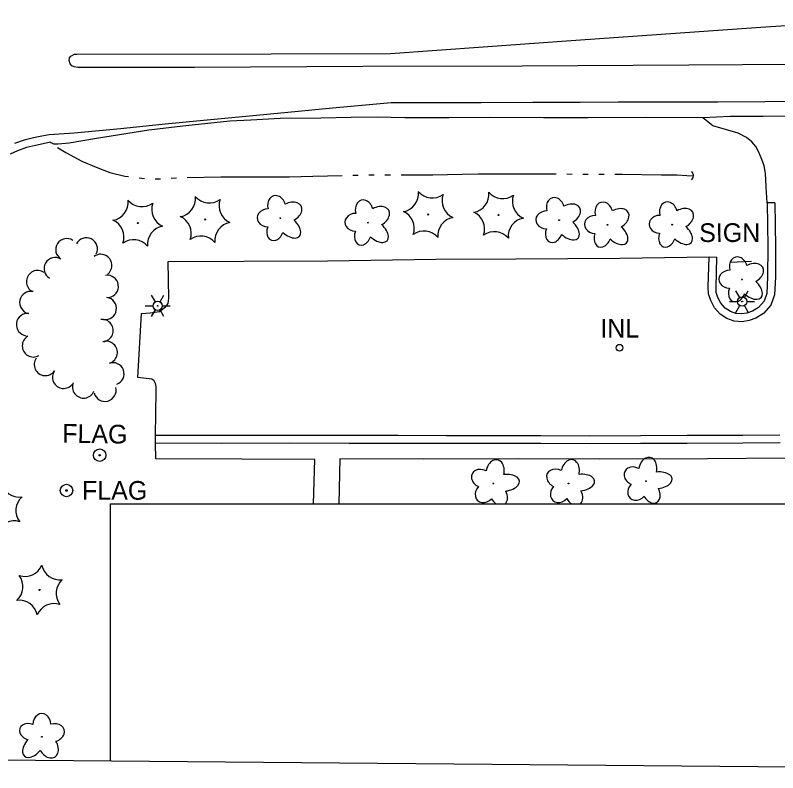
# Model space of a CAD drawing. Extents: x 589250 to 1188077, y 162953 to 363065.
# Drawn here: x 593281.1 to 593526.1, y 183741.1 to 183984.3 of the extents above; entities that cross this region are included whole.
import ezdxf

# ---------------------------------------------------------------- set-up
doc = ezdxf.new("R2010")
doc.units = 0
for name, color, linetype in [('E_BLD', 7, 'Continuous'), ('E_DRN', 7, 'Continuous'), ('E_DRN_Text', 7, 'Continuous'), ('E_DWY', 7, 'Continuous'), ('E_LAND_TreeLine_P', 7, 'Continuous'), ('E_LAND_Vegetation', 7, 'Continuous'), ('E_LTG', 7, 'Continuous'), ('E_MAP_Limits', 7, 'Continuous'), ('E_MISCPROP', 7, 'Continuous'), ('E_MISCPROP_Text', 7, 'Continuous'), ('E_PATH_Sidewalk', 7, 'Continuous'), ('E_RDWY', 7, 'Continuous'), ('E_RDWY_C_and_G', 7, 'Continuous'), ('E_RDWY_Gravel', 7, 'Continuous'), ('E_SGN', 7, 'Continuous'), ('E_SGN_Text', 7, 'Continuous'), ('E_WTR_FlowLine', 7, 'Continuous')]:
    doc.layers.add(name, color=color, linetype=linetype)

msp = doc.modelspace()

# ---------------------------------------------------------------- linework, layer by layer
at = {"layer": 'E_BLD'}
for p, q in [((593311.69, 183827.47), (593762.9, 183827.49)), ((593311.69, 183744.82), (593311.69, 183827.47))]:
    msp.add_line(p, q, dxfattribs=at)
at = {"layer": 'E_DRN'}
msp.add_circle((593475.22, 183877.56), 1.1, dxfattribs=at)
msp.add_arc((593497.36, 183932.81), 1.63, 305.6691, 51.9293, dxfattribs=at)
at = {"layer": 'E_DWY'}
for p, q in [((593505.23, 183948.82), (593501.95, 183951.36)), ((593513.36, 183946.43), (593505.23, 183948.82)), ((593516.07, 183945.14), (593513.36, 183946.43)), ((593517.74, 183943.67), (593516.07, 183945.14)), ((593519.02, 183942.19), (593517.74, 183943.67)), ((593519.91, 183940.59), (593519.02, 183942.19)), ((593521, 183937.98), (593519.91, 183940.59)), ((593521.74, 183936.04), (593521, 183937.98)), ((593522.16, 183933.64), (593521.74, 183936.04)), ((593522.38, 183929.25), (593522.16, 183933.64)), ((593522.64, 183924.09), (593522.38, 183929.25)), ((593525.14, 183924.12), (593522.64, 183924.09)), ((593522.64, 183924.09), (593522.84, 183909.95)), ((593525.14, 183924.12), (593525.34, 183909.97)), ((593522.84, 183909.95), (593522.8, 183900.34)), ((593525.34, 183909.97), (593525.3, 183900.28)), ((593381.39, 183905.45), (593416.17, 183905.97)), ((593416.17, 183905.97), (593441.95, 183906.12)), ((593441.95, 183906.12), (593475.38, 183906.37)), ((593475.38, 183906.37), (593504, 183906.77)), ((593503.73, 183896.99), (593504, 183906.77)), ((593504, 183906.77), (593506.5, 183906.7)), ((593506.23, 183897.03), (593506.5, 183906.7)), ((593330.21, 183905.3), (593354.56, 183905.37)), ((593330.4, 183893.46), (593330.21, 183905.3)), ((593354.56, 183905.37), (593381.39, 183905.45)), ((593522.8, 183900.34), (593522.57, 183895.05)), ((593525.3, 183900.28), (593525.05, 183894.55)), ((593503.85, 183894.87), (593503.73, 183896.99)), ((593506.32, 183895.33), (593506.23, 183897.03)), ((593504.51, 183892.77), (593503.85, 183894.87)), ((593506.83, 183893.72), (593506.32, 183895.33)), ((593507.8, 183891.84), (593506.83, 183893.72)), ((593522.57, 183895.05), (593521.66, 183892.55)), ((593525.05, 183894.55), (593523.85, 183891.26)), ((593329.41, 183890.68), (593330.24, 183891.79)), ((593330.24, 183891.79), (593330.4, 183893.46)), ((593505.73, 183890.41), (593504.51, 183892.77)), ((593509.16, 183890.31), (593507.8, 183891.84)), ((593521.66, 183892.55), (593519.89, 183890.52)), ((593523.85, 183891.26), (593521.51, 183888.57)), ((593324.48, 183888.76), (593327.4, 183889.27)), ((593327.4, 183889.27), (593329.41, 183890.68)), ((593507.52, 183888.4), (593505.73, 183890.41)), ((593510.86, 183889.19), (593509.16, 183890.31)), ((593512.56, 183888.59), (593510.86, 183889.19)), ((593517.9, 183889.37), (593516.17, 183888.71)), ((593519.89, 183890.52), (593517.9, 183889.37)), ((593320.48, 183868.04), (593321.68, 183888.6)), ((593321.68, 183888.6), (593324.48, 183888.76)), ((593509.74, 183886.94), (593507.52, 183888.4)), ((593512.03, 183886.13), (593509.74, 183886.94)), ((593514.52, 183888.43), (593512.56, 183888.59)), ((593516.17, 183888.71), (593514.52, 183888.43)), ((593518.98, 183887.11), (593516.83, 183886.28)), ((593521.51, 183888.57), (593518.98, 183887.11)), ((593514.62, 183885.91), (593512.03, 183886.13)), ((593516.83, 183886.28), (593514.62, 183885.91)), ((593325.02, 183867.46), (593320.48, 183868.04)), ((593325.67, 183866.91), (593325.02, 183867.46)), ((593326.13, 183866.15), (593325.67, 183866.91)), ((593326.38, 183864.99), (593326.13, 183866.15)), ((593326.36, 183863.54), (593326.38, 183864.99)), ((593326.19, 183849.39), (593326.36, 183863.54)), ((593326.18, 183846.89), (593326.19, 183849.39)), ((593347.23, 183849.35), (593326.19, 183849.39)), ((593369.12, 183849.39), (593347.23, 183849.35)), ((593388.39, 183849.38), (593369.12, 183849.39)), ((593403.99, 183849.37), (593388.39, 183849.38)), ((593419.65, 183849.33), (593403.99, 183849.37)), ((593434.27, 183849.34), (593419.65, 183849.33)), ((593449.93, 183849.3), (593434.27, 183849.34)), ((593465.52, 183849.23), (593449.93, 183849.3)), ((593481.99, 183849.32), (593465.52, 183849.23)), ((593496.95, 183849.36), (593481.99, 183849.32)), ((593514.84, 183849.43), (593496.95, 183849.36)), ((593526.78, 183849.54), (593514.84, 183849.43)), ((593347.23, 183846.85), (593326.18, 183846.89)), ((593369.12, 183846.89), (593347.23, 183846.85)), ((593388.39, 183846.88), (593369.12, 183846.89)), ((593403.99, 183846.87), (593388.39, 183846.88)), ((593419.64, 183846.83), (593403.99, 183846.87)), ((593434.27, 183846.84), (593419.64, 183846.83)), ((593449.92, 183846.8), (593434.27, 183846.84)), ((593465.52, 183846.73), (593449.92, 183846.8)), ((593482, 183846.82), (593465.52, 183846.73)), ((593496.96, 183846.86), (593482, 183846.82)), ((593514.86, 183846.93), (593496.96, 183846.86)), ((593526.8, 183847.04), (593514.86, 183846.93))]:
    msp.add_line(p, q, dxfattribs=at)
at = {"layer": 'E_LAND_TreeLine_P'}
for centre, start, end in [((593297.68, 183909.06), 57.0931, 237.0931), ((593303.92, 183909.31), 333.4308, 153.4308), ((593293.92, 183902.96), 59.343, 239.343), ((593308.57, 183904.02), 306.3708, 126.3708), ((593288.25, 183898.8), 54.4977, 234.4977), ((593310.66, 183897.27), 278.6061, 98.6061), ((593286.06, 183892.09), 77.8247, 257.8247), ((593310.01, 183890.18), 261.3734, 81.3734), ((593285.02, 183885), 82.3066, 262.3066), ((593308.99, 183883.09), 277.1855, 97.1855), ((593286.92, 183878.18), 120.1041, 300.1041), ((593310.34, 183876.08), 288.7245, 108.7245), ((593290.76, 183872.2), 144.8661, 324.8661), ((593312.47, 183869.21), 290.1869, 110.1869), ((593296.62, 183868.08), 144.8661, 324.8661), ((593303.05, 183864.99), 157.6347, 337.6347), ((593309.92, 183863.94), 194.3143, 14.3143)]:
    msp.add_arc(centre, 3.58, start, end, dxfattribs=at)
at = {"layer": 'E_LAND_Vegetation'}
for centre, radius in [((593342.09, 183918.76), 0.167), ((593366.26, 183919.17), 0.128), ((593413.75, 183920.36), 0.167), ((593436.36, 183920.16), 0.167), ((593455.8, 183918.54), 0.128), ((593320.45, 183917.59), 0.167), ((593394.41, 183917.74), 0.128), ((593471.39, 183917.06), 0.128), ((593492.15, 183917.1), 0.128), ((593514.58, 183899.47), 0.128), ((593434.69, 183833.97), 0.128), ((593458.85, 183834.01), 0.128), ((593483.73, 183834.75), 0.128), ((593288.91, 183799.8), 0.167), ((593289.65, 183752.67), 0.128)]:
    msp.add_circle(centre, radius, dxfattribs=at)
for centre, radius, start, end in [((593333.1, 183925.47), 5.9, 280.2764, 6.0413), ((593343.43, 183929.95), 5.9, 220.281, 306.046), ((593404.76, 183927.07), 5.9, 280.2764, 6.0413), ((593415.09, 183931.56), 5.9, 220.281, 306.046), ((593424.12, 183924.8), 5.9, 160.2811, 246.046), ((593427.37, 183926.87), 5.9, 280.2764, 6.0413), ((593437.7, 183931.35), 5.9, 220.281, 306.046), ((593446.72, 183924.59), 5.9, 160.2811, 246.046), ((593311.47, 183924.3), 5.9, 280.2764, 6.0413), ((593321.79, 183928.78), 5.9, 220.281, 306.046), ((593330.82, 183922.02), 5.9, 160.2811, 246.046), ((593352.45, 183923.19), 5.9, 160.2811, 246.046), ((593403.38, 183915.93), 5.9, 340.281, 66.046), ((593425.99, 183915.72), 5.9, 340.281, 66.046), ((593310.09, 183913.15), 5.9, 340.281, 66.046), ((593331.72, 183914.32), 5.9, 340.281, 66.046), ((593422.78, 183913.6), 5.91, 100.3208, 185.9969), ((593445.39, 183913.39), 5.91, 100.3208, 185.9969), ((593329.48, 183910.82), 5.91, 100.3208, 185.9969), ((593351.12, 183911.99), 5.91, 100.3208, 185.9969), ((593340.75, 183907.56), 5.9, 40.2811, 126.046), ((593412.41, 183909.17), 5.9, 40.2811, 126.046), ((593435.02, 183908.96), 5.9, 40.2811, 126.046), ((593319.11, 183906.39), 5.9, 40.2811, 126.046), ((593282.45, 183835.51), 5.9, 191.7205, 277.4854), ((593287.19, 183825.3), 5.9, 131.7251, 217.4901), ((593280.66, 183816.11), 5.9, 71.7252, 157.4901), ((593284.22, 183810.05), 5.9, 251.7251, 337.4901), ((593295.39, 183808.95), 5.9, 191.7205, 277.4854), ((593277.68, 183800.86), 5.9, 311.7252, 37.4901), ((593300.14, 183798.74), 5.9, 131.7251, 217.4901), ((593282.37, 183790.6), 5.91, 11.7649, 97.441), ((593293.6, 183789.55), 5.9, 71.7252, 157.4901)]:
    msp.add_arc(centre, radius, start, end, dxfattribs=at)
for centre, major_axis, ratio, start_param, end_param in [((593365.07, 183922.89), (0.96, -3.49), 0.782863, 1.570796, 4.712389), ((593454.61, 183922.26), (0.96, -3.49), 0.782863, 1.570796, 4.712389), ((593369.22, 183921.08), (-3.69, -2.05), 0.691916, 1.570796, 4.712389), ((593393.22, 183921.46), (0.96, -3.49), 0.782863, 1.570796, 4.712389), ((593397.37, 183919.66), (-3.69, -2.05), 0.691916, 1.570796, 4.712389), ((593458.76, 183920.46), (-3.69, -2.05), 0.691916, 1.570796, 4.712389), ((593470.21, 183920.78), (0.96, -3.49), 0.782863, 1.570796, 4.712389), ((593490.96, 183920.82), (0.96, -3.49), 0.782863, 1.570796, 4.712389), ((593362.27, 183919.27), (3.45, -0.08), 0.832022, 1.570796, 4.712389), ((593390.43, 183917.84), (3.45, -0.08), 0.832022, 1.570796, 4.712389), ((593451.81, 183918.64), (3.45, -0.08), 0.832022, 1.570796, 4.712389), ((593474.36, 183918.98), (-3.69, -2.05), 0.691916, 1.570796, 4.712389), ((593495.11, 183919.02), (-3.69, -2.05), 0.691916, 1.570796, 4.712389), ((593368.87, 183916.57), (-3.51, 3.2), 0.560249, 1.570796, 4.712389), ((593467.41, 183917.16), (3.45, -0.08), 0.832022, 1.570796, 4.712389), ((593488.17, 183917.2), (3.45, -0.08), 0.832022, 1.570796, 4.712389), ((593364.64, 183915.49), (1.26, 3.4), 0.716896, 1.570796, 4.712389), ((593397.02, 183915.15), (-3.51, 3.2), 0.560249, 1.570796, 4.712389), ((593454.18, 183914.87), (1.26, 3.4), 0.716896, 1.570796, 4.712389), ((593458.41, 183915.95), (-3.51, 3.2), 0.560249, 1.570796, 4.712389), ((593474, 183914.47), (-3.51, 3.2), 0.560249, 1.570796, 4.712389), ((593494.76, 183914.51), (-3.51, 3.2), 0.560249, 1.570796, 4.712389), ((593392.8, 183914.07), (1.26, 3.4), 0.716896, 1.570796, 4.712389), ((593469.78, 183913.39), (1.26, 3.4), 0.716896, 1.570796, 4.712389), ((593490.54, 183913.43), (1.26, 3.4), 0.716896, 1.570796, 4.712389), ((593513.4, 183903.19), (0.96, -3.49), 0.782863, 1.570796, 4.712389), ((593517.55, 183901.39), (-3.69, -2.05), 0.691916, 1.570796, 4.712389), ((593510.6, 183899.57), (3.45, -0.08), 0.832022, 1.570796, 4.712389), ((593517.19, 183896.88), (-3.51, 3.2), 0.560249, 1.570796, 4.712389), ((593512.97, 183895.8), (1.26, 3.4), 0.716896, 1.570796, 4.712389), ((593484.24, 183838.24), (-0.88, -4.13), 0.691916, 1.570796, 4.712389), ((593435.2, 183837.47), (-0.88, -4.13), 0.691916, 1.570796, 4.712389), ((593459.36, 183837.51), (-0.88, -4.13), 0.691916, 1.570796, 4.712389), ((593431.11, 183835.54), (3.25, -1.58), 0.782863, 1.570796, 4.712389), ((593455.27, 183835.57), (3.25, -1.58), 0.782863, 1.570796, 4.712389), ((593480.14, 183836.31), (3.25, -1.58), 0.782863, 1.570796, 4.712389), ((593487.4, 183835), (-4.72, -0.53), 0.560249, 1.570796, 4.712389), ((593438.36, 183834.23), (-4.72, -0.53), 0.560249, 1.570796, 4.712389), ((593462.52, 183834.27), (-4.72, -0.53), 0.560249, 1.570796, 4.712389), ((593431.99, 183831.05), (2.34, 2.54), 0.832022, 1.570796, 4.712389), ((593456.15, 183831.08), (2.34, 2.54), 0.832022, 1.570796, 4.712389), ((593481.03, 183831.82), (2.34, 2.54), 0.832022, 1.570796, 4.712389), ((593436.39, 183830.34), (-1.73, 3.19), 0.716896, 3.347395, 4.712389), ((593460.55, 183830.38), (-1.73, 3.19), 0.716896, 3.327968, 4.712389), ((593485.43, 183831.11), (-1.73, 3.19), 0.716896, 1.570796, 4.712389), ((593436.39, 183830.34), (-1.73, 3.19), 0.716896, 1.570796, 2.193635), ((593460.55, 183830.38), (-1.73, 3.19), 0.716896, 1.570796, 2.213062), ((593289.66, 183756.66), (0.01, -3.45), 0.832022, 1.570796, 4.712389), ((593285.94, 183754.19), (3.43, -1.17), 0.716896, 1.570796, 4.712389), ((593293.35, 183753.95), (-3.46, -1.04), 0.782863, 1.570796, 4.712389), ((593287.13, 183750), (3.11, 3.59), 0.560249, 1.570796, 4.712389), ((593291.65, 183749.76), (-2.15, 3.64), 0.691916, 1.570796, 4.712389)]:
    msp.add_ellipse(centre, major_axis=major_axis, ratio=ratio, start_param=start_param, end_param=end_param, dxfattribs=at)
at = {"layer": 'E_LTG'}
for p, q in [((593326.1, 183892.34), (593324.85, 183894.5)), ((593327.6, 183892.34), (593328.85, 183894.51)), ((593513.85, 183893.71), (593512.6, 183895.87)), ((593515.35, 183893.71), (593516.6, 183895.88)), ((593510.6, 183892.41), (593513.1, 183892.41)), ((593516.1, 183892.41), (593518.6, 183892.42)), ((593322.85, 183891.04), (593325.35, 183891.04)), ((593324.85, 183887.57), (593326.1, 183889.74)), ((593328.85, 183887.58), (593327.6, 183889.74)), ((593328.35, 183891.04), (593330.85, 183891.05)), ((593512.6, 183888.94), (593513.85, 183891.11)), ((593516.6, 183888.95), (593515.35, 183891.11))]:
    msp.add_line(p, q, dxfattribs=at)
for centre, radius in [((593514.6, 183892.41), 1.5), ((593326.85, 183891.04), 1.5), ((593514.6, 183892.41), 0.125), ((593326.85, 183891.04), 0.125)]:
    msp.add_circle(centre, radius, dxfattribs=at)
at = {"layer": 'E_MAP_Limits'}
msp.add_line((593743.36, 183741.11), (593143.45, 183746.27), dxfattribs=at)
at = {"layer": 'E_MISCPROP'}
for centre, radius in [((593308.23, 183843.07), 2), ((593308.23, 183843.07), 0.25), ((593297.56, 183831.75), 2), ((593297.56, 183831.75), 0.25)]:
    msp.add_circle(centre, radius, dxfattribs=at)
at = {"layer": 'E_PATH_Sidewalk'}
for p, q in [((593326.21, 183841.95), (593326.18, 183846.89)), ((593353.91, 183841.85), (593326.21, 183841.95)), ((593377.3, 183841.68), (593353.91, 183841.85)), ((593376.96, 183827.47), (593377.3, 183841.68)), ((593385.38, 183841.91), (593385.06, 183827.47)), ((593412.31, 183841.79), (593385.38, 183841.91)), ((593442.87, 183841.9), (593412.31, 183841.79)), ((593468.93, 183841.85), (593442.87, 183841.9)), ((593503.49, 183841.92), (593468.93, 183841.85)), ((593528.4, 183842.1), (593503.49, 183841.92))]:
    msp.add_line(p, q, dxfattribs=at)
at = {"layer": 'E_RDWY'}
for p, q in [((593520.65, 183980.47), (593575.01, 183984.34)), ((593461.19, 183976.3), (593520.65, 183980.47)), ((593401.6, 183972.04), (593461.19, 183976.3)), ((593298.42, 183969.78), (593298.56, 183970.72)), ((593298.73, 183968.78), (593298.42, 183969.78)), ((593298.56, 183970.72), (593298.97, 183971.17)), ((593298.97, 183971.17), (593300.1, 183971.8)), ((593300.1, 183971.8), (593300.87, 183971.8)), ((593300.87, 183971.8), (593363.29, 183971.98)), ((593363.29, 183971.98), (593401.6, 183972.04)), ((593299.23, 183968.15), (593298.73, 183968.78)), ((593300.04, 183967.74), (593299.23, 183968.15)), ((593301.17, 183967.6), (593300.04, 183967.74)), ((593338.72, 183967.57), (593301.17, 183967.6)), ((593392.78, 183967.93), (593338.72, 183967.57)), ((593443.92, 183968.02), (593392.78, 183967.93)), ((593497.54, 183968.29), (593443.92, 183968.02)), ((593540.41, 183968.56), (593497.54, 183968.29)), ((593401.82, 183956.23), (593383.04, 183954.47)), ((593410, 183956.22), (593401.82, 183956.23)), ((593430.78, 183956.2), (593410, 183956.22)), ((593447.42, 183956.36), (593430.78, 183956.2)), ((593462.53, 183956.3), (593447.42, 183956.36)), ((593474.78, 183956.38), (593462.53, 183956.3)), ((593491.26, 183956.43), (593474.78, 183956.38)), ((593506.76, 183956.47), (593491.26, 183956.43)), ((593521.95, 183956.59), (593506.76, 183956.47)), ((593537.66, 183956.6), (593521.95, 183956.59)), ((593365.34, 183952.82), (593345.01, 183950.9)), ((593383.04, 183954.47), (593365.34, 183952.82)), ((593345.01, 183950.9), (593330.28, 183949.44)), ((593314.85, 183947.91), (593299.99, 183946.48)), ((593330.28, 183949.44), (593314.85, 183947.91)), ((593299.99, 183946.48), (593291.95, 183945.99))]:
    msp.add_line(p, q, dxfattribs=at)
at = {"layer": 'E_RDWY_C_and_G'}
for p, q in [((593289.61, 183945.53), (593287, 183944.99)), ((593291.95, 183945.99), (593289.61, 183945.53)), ((593283.98, 183944.26), (593280.88, 183943.12)), ((593287, 183944.99), (593283.98, 183944.26)), ((593290.11, 183943.08), (593287.55, 183942.55)), ((593292.43, 183943.54), (593290.11, 183943.08)), ((593281.82, 183940.8), (593279.42, 183939.75)), ((593284.71, 183941.87), (593281.82, 183940.8)), ((593287.55, 183942.55), (593284.71, 183941.87))]:
    msp.add_line(p, q, dxfattribs=at)
at = {"layer": 'E_RDWY_Gravel'}
for p, q in [((593350.07, 183950.28), (593335.86, 183948.85)), ((593356.75, 183950.64), (593350.07, 183950.28)), ((593366.25, 183951.19), (593356.75, 183950.64)), ((593379.22, 183951.32), (593366.25, 183951.19)), ((593389.02, 183951.53), (593379.22, 183951.32)), ((593397.48, 183951.57), (593389.02, 183951.53)), ((593406.3, 183951.41), (593397.48, 183951.57)), ((593420.53, 183951.37), (593406.3, 183951.41)), ((593433.71, 183951.49), (593420.53, 183951.37)), ((593450.81, 183951.42), (593433.71, 183951.49)), ((593465, 183951.44), (593450.81, 183951.42)), ((593483.46, 183951.49), (593465, 183951.44)), ((593501.95, 183951.36), (593483.46, 183951.49)), ((593510.77, 183951.81), (593501.95, 183951.36)), ((593521.43, 183951.81), (593510.77, 183951.81)), ((593532.52, 183951.95), (593521.43, 183951.81)), ((593335.86, 183948.85), (593323.96, 183947.4)), ((593323.96, 183947.4), (593307.21, 183944.79)), ((593293.51, 183942.92), (593292.41, 183943.53)), ((593294.93, 183942.91), (593293.51, 183942.92)), ((593298.39, 183943.28), (593294.93, 183942.91)), ((593307.21, 183944.79), (593298.39, 183943.28))]:
    msp.add_line(p, q, dxfattribs=at)
at = {"layer": 'E_SGN'}
msp.add_line((593517.66, 183905.28), (593510.71, 183904.92), dxfattribs=at)
at = {"layer": 'E_WTR_FlowLine'}
for p, q in [((593294.61, 183941.91), (593297.36, 183940.22)), ((593297.36, 183940.22), (593302.43, 183937.54)), ((593302.43, 183937.54), (593307.04, 183935.56)), ((593307.04, 183935.56), (593311.49, 183933.87)), ((593311.49, 183933.87), (593316.29, 183932.71)), ((593389.58, 183932.96), (593391.29, 183933)), ((593394.73, 183933.09), (593395.1, 183933.09)), ((593395.1, 183933.09), (593396.45, 183933.1)), ((593399.88, 183933.12), (593401.6, 183933.12)), ((593405.04, 183933.14), (593406.96, 183933.15)), ((593406.96, 183933.15), (593415.22, 183933.06)), ((593415.22, 183933.06), (593424.66, 183933.33)), ((593424.66, 183933.33), (593429.94, 183933.4)), ((593429.94, 183933.4), (593434.97, 183933.47)), ((593434.97, 183933.47), (593444.62, 183933.42)), ((593444.62, 183933.42), (593454.85, 183933.38)), ((593458.29, 183933.37), (593460, 183933.36)), ((593463.44, 183933.34), (593465.16, 183933.34)), ((593468.59, 183933.32), (593470.31, 183933.32)), ((593473.75, 183933.32), (593476.21, 183933.31)), ((593476.21, 183933.31), (593488.69, 183933.13)), ((593488.69, 183933.13), (593493.75, 183933.11)), ((593493.75, 183933.11), (593496.89, 183932.92)), ((593496.89, 183932.92), (593498.99, 183932.81)), ((593316.29, 183932.71), (593317.49, 183932.57)), ((593320.91, 183932.16), (593322.61, 183931.96)), ((593326.04, 183931.84), (593327.66, 183931.79)), ((593327.66, 183931.79), (593327.76, 183931.79)), ((593331.19, 183932), (593332.9, 183932.1)), ((593336.33, 183932.29), (593347.1, 183932.42)), ((593347.1, 183932.42), (593361.24, 183932.49)), ((593361.24, 183932.49), (593361.31, 183932.49)), ((593361.31, 183932.49), (593369.18, 183932.51)), ((593369.18, 183932.51), (593376.71, 183932.68)), ((593376.71, 183932.68), (593386.14, 183932.87))]:
    msp.add_line(p, q, dxfattribs=at)

# ---------------------------------------------------------------- texts
at = {"layer": 'E_DRN_Text'}
msp.add_text('INL', height=6, rotation=0.0697, dxfattribs=at).set_placement((593469.05, 183880.85))
at = {"layer": 'E_MISCPROP_Text'}
for rotation, p in [(359.1008, (593296.15, 183847.11)), (0.0604, (593302.56, 183828.76))]:
    msp.add_text('FLAG', height=6, rotation=rotation, dxfattribs=at).set_placement(p)
at = {"layer": 'E_SGN_Text'}
msp.add_text('SIGN', height=6, rotation=0.0697, dxfattribs=at).set_placement((593500.83, 183911.53))

doc.saveas('drawing.dxf')
